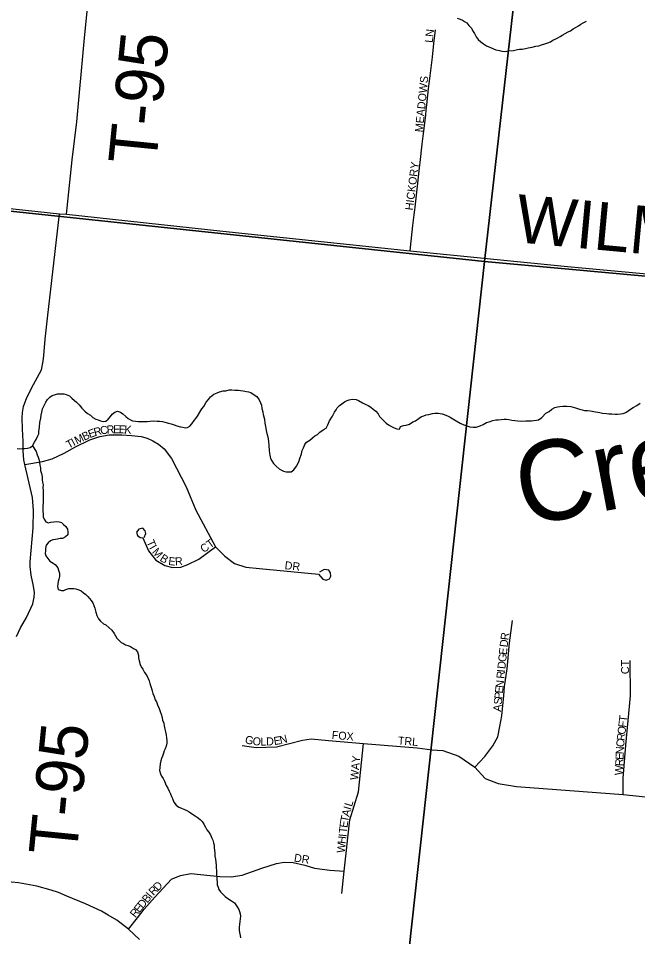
# Model space of a CAD drawing. Extents: x 0 to 1064, y 0 to 440.
# Drawn here: x 283.17 to 294.9, y 219.61 to 236.99 of the extents above; entities that cross this region are included whole.
import ezdxf

# ---------------------------------------------------------------- set-up
doc = ezdxf.new("R2010")
doc.units = 0
for name, color, linetype in [('GM_X_County_Road', 7, 'Continuous'), ('GM_X_County_Road_Text', 7, 'Continuous'), ('GM_X_Minor_River', 7, 'Continuous'), ('GM_X_Minor_River_Text', 7, 'Continuous'), ('GM_X_Section', 7, 'Continuous'), ('GM_X_State_Route', 7, 'Continuous'), ('GM_X_Township_Road', 7, 'Continuous'), ('GM_X_Township_Road_Text', 7, 'Continuous'), ('GM_X_Township_Subdivision', 7, 'Continuous'), ('GM_X_Township_Subdivision_Text', 7, 'Continuous')]:
    doc.layers.add(name, color=color, linetype=linetype)

msp = doc.modelspace()

# ---------------------------------------------------------------- linework, layer by layer
at = {"layer": 'GM_X_County_Road'}
msp.add_lwpolyline([(274.262, 234.275), (276.693, 234.024), (277.656, 233.944), (277.968, 233.935), (278.404, 233.944), (278.629, 233.958), (278.805, 233.962), (278.967, 233.951), (279.107, 233.934), (279.215, 233.911), (279.382, 233.88), (279.816, 233.791), (280.144, 233.723), (280.379, 233.683), (280.577, 233.653), (280.9, 233.612), (281.568, 233.537), (282.602, 233.435), (283.954, 233.294), (284.085, 233.288), (287.048, 232.962), (290.596, 232.591), (293.572, 232.295), (307.703, 230.989)], dxfattribs=at)
at = {"layer": 'GM_X_Minor_River'}
for points in [[(291.488, 236.998), (291.542, 236.978), (291.584, 236.958), (291.626, 236.933), (291.667, 236.907), (291.708, 236.857), (291.755, 236.807), (291.778, 236.764), (291.813, 236.708), (291.848, 236.646), (291.882, 236.591), (291.936, 236.547), (291.983, 236.509), (292.043, 236.476), (292.115, 236.444), (292.217, 236.398), (292.29, 236.384), (292.332, 236.37), (292.393, 236.368), (292.46, 236.379), (292.551, 236.388), (292.625, 236.404), (292.668, 236.409), (292.717, 236.413), (292.778, 236.423), (292.827, 236.434), (292.907, 236.45), (292.974, 236.466), (293.029, 236.476), (293.085, 236.493), (293.146, 236.509), (293.202, 236.532), (293.251, 236.548), (293.295, 236.584), (293.344, 236.6), (293.393, 236.623), (293.437, 236.652), (293.487, 236.681), (293.53, 236.71), (293.586, 236.739), (293.629, 236.761), (293.685, 236.796), (293.741, 236.825), (293.785, 236.854), (293.828, 236.883), (293.872, 236.912), (293.934, 236.94)], [(283.152, 228.85), (283.194, 228.843), (283.243, 228.847), (283.292, 228.846), (283.347, 228.856), (283.396, 228.867), (283.44, 228.902), (283.479, 228.967), (283.511, 229.021), (283.543, 229.087), (283.563, 229.129), (283.564, 229.171), (283.573, 229.25), (283.582, 229.341), (283.597, 229.425), (283.605, 229.48), (283.619, 229.534), (283.633, 229.6), (283.66, 229.666), (283.692, 229.726), (283.725, 229.78), (283.769, 229.821), (283.812, 229.85), (283.874, 229.872), (283.917, 229.883), (283.984, 229.887), (284.032, 229.885), (284.081, 229.872), (284.141, 229.846), (284.188, 229.802), (284.235, 229.758), (284.277, 229.726), (284.324, 229.676), (284.377, 229.614), (284.43, 229.557), (284.483, 229.513), (284.537, 229.481), (284.584, 229.437), (284.638, 229.405), (284.686, 229.392), (284.728, 229.372), (284.782, 229.358), (284.831, 229.369), (284.875, 229.404), (284.92, 229.457), (284.951, 229.499), (285.001, 229.534), (285.051, 229.556), (285.105, 229.537), (285.153, 229.505), (285.206, 229.454), (285.253, 229.417), (285.295, 229.391), (285.337, 229.371), (285.391, 229.364), (285.44, 229.362), (285.489, 229.361), (285.544, 229.359), (285.611, 229.363), (285.672, 229.367), (285.739, 229.371), (285.8, 229.369), (285.848, 229.368), (285.903, 229.36), (285.951, 229.346), (286.018, 229.332), (286.066, 229.319), (286.126, 229.298), (286.174, 229.279), (286.247, 229.258), (286.289, 229.251), (286.337, 229.243), (286.38, 229.248), (286.424, 229.271), (286.462, 229.318), (286.506, 229.378), (286.538, 229.419), (286.564, 229.461), (286.609, 229.539)], [(286.609, 229.539), (286.647, 229.598), (286.685, 229.646), (286.731, 229.729), (286.775, 229.776), (286.813, 229.83), (286.876, 229.877), (286.938, 229.905), (286.981, 229.922), (287.055, 229.944), (287.103, 229.942), (287.165, 229.959), (287.219, 229.957), (287.274, 229.955), (287.341, 229.953), (287.383, 229.946), (287.432, 229.938), (287.492, 229.93), (287.535, 229.923), (287.577, 229.91), (287.643, 229.865), (287.69, 229.833), (287.737, 229.771), (287.759, 229.716), (287.782, 229.672), (287.786, 229.605), (287.803, 229.544), (287.813, 229.495), (287.834, 229.404), (287.844, 229.33), (287.859, 229.233), (287.87, 229.19), (287.88, 229.135), (287.896, 229.068), (287.912, 228.982), (287.916, 228.909), (287.925, 228.812), (287.929, 228.763), (287.934, 228.72), (287.95, 228.659), (287.973, 228.616), (288.008, 228.566), (288.055, 228.516), (288.114, 228.466), (288.156, 228.44), (288.198, 228.421), (288.246, 228.407), (288.295, 228.406), (288.338, 228.41), (288.394, 228.445), (288.445, 228.516), (288.484, 228.594), (288.504, 228.66), (288.537, 228.75), (288.552, 228.811), (288.572, 228.859), (288.598, 228.924), (288.63, 228.966), (288.692, 229.007), (288.742, 229.048), (288.792, 229.089), (288.842, 229.117), (288.886, 229.159), (288.948, 229.205), (289.004, 229.234), (289.037, 229.3), (289.069, 229.371), (289.121, 229.461), (289.16, 229.539), (289.192, 229.58), (289.212, 229.622), (289.256, 229.663), (289.299, 229.698), (289.349, 229.733), (289.399, 229.756), (289.442, 229.773), (289.497, 229.783), (289.57, 229.775), (289.618, 229.761), (289.69, 229.717), (289.744, 229.691), (289.798, 229.665), (289.851, 229.633), (289.893, 229.595), (289.946, 229.557), (289.987, 229.507), (290.016, 229.458), (290.057, 229.414), (290.098, 229.37), (290.14, 229.332), (290.187, 229.3), (290.241, 229.268), (290.295, 229.242), (290.343, 229.223), (290.392, 229.215), (290.411, 229.263), (290.467, 229.286), (290.522, 229.29), (290.584, 229.313), (290.646, 229.353), (290.695, 229.376)], [(290.695, 229.376), (290.764, 229.422), (290.808, 229.457), (290.851, 229.468), (290.9, 229.485), (290.949, 229.496), (291.016, 229.512), (291.065, 229.516), (291.126, 229.52), (291.199, 229.506), (291.241, 229.493), (291.313, 229.46), (291.355, 229.441), (291.403, 229.409), (291.469, 229.376), (291.54, 229.332), (291.612, 229.299), (291.666, 229.279), (291.727, 229.259), (291.787, 229.251), (291.842, 229.255), (291.922, 229.277), (291.978, 229.306), (292.04, 229.34), (292.089, 229.357), (292.163, 229.379), (292.218, 229.39), (292.261, 229.394), (292.316, 229.399), (292.377, 229.403), (292.419, 229.402), (292.462, 229.4), (292.522, 229.386), (292.577, 229.378), (292.637, 229.371), (292.71, 229.368), (292.784, 229.372), (292.839, 229.376), (292.893, 229.375), (292.936, 229.379), (292.985, 229.384), (293.028, 229.395), (293.09, 229.435), (293.166, 229.518), (293.228, 229.547), (293.278, 229.594), (293.334, 229.628), (293.383, 229.639), (293.432, 229.644), (293.487, 229.648), (293.56, 229.652), (293.639, 229.643), (293.724, 229.622), (293.802, 229.596), (293.856, 229.582), (293.898, 229.568), (293.953, 229.567), (294.002, 229.565), (294.044, 229.558), (294.105, 229.544), (294.147, 229.536), (294.189, 229.529), (294.238, 229.521), (294.311, 229.513), (294.359, 229.506), (294.414, 229.504), (294.475, 229.502), (294.523, 229.5), (294.578, 229.505), (294.627, 229.509), (294.683, 229.532), (294.726, 229.561), (294.77, 229.596), (294.82, 229.625), (294.888, 229.665), (294.95, 229.706)], [(283.44, 228.902), (283.509, 228.79), (283.532, 228.729), (283.549, 228.686), (283.565, 228.631), (283.576, 228.588), (283.58, 228.533), (283.591, 228.484), (283.595, 228.435), (283.611, 228.374), (283.622, 228.313), (283.626, 228.258), (283.63, 228.21), (283.641, 228.161), (283.639, 228.106), (283.644, 228.063), (283.642, 228.009), (283.646, 227.954), (283.645, 227.912), (283.643, 227.857), (283.642, 227.815), (283.64, 227.772), (283.638, 227.718), (283.637, 227.663), (283.641, 227.608), (283.645, 227.553), (283.662, 227.51), (283.691, 227.461), (283.745, 227.441), (283.788, 227.452), (283.843, 227.462), (283.892, 227.467), (283.947, 227.459), (283.989, 227.446), (284.03, 227.408), (284.071, 227.37), (284.106, 227.32), (284.111, 227.272), (284.109, 227.217), (284.065, 227.176), (284.009, 227.147), (283.967, 227.143), (283.917, 227.132), (283.875, 227.127), (283.826, 227.117), (283.783, 227.1), (283.739, 227.065), (283.701, 227.017), (283.686, 226.957), (283.685, 226.914), (283.683, 226.86), (283.694, 226.817), (283.729, 226.767), (283.77, 226.718), (283.83, 226.679), (283.871, 226.654), (283.918, 226.591), (283.935, 226.548), (283.951, 226.487), (283.955, 226.426), (283.941, 226.372), (283.928, 226.33), (283.92, 226.288), (283.912, 226.233), (283.929, 226.178), (283.989, 226.158), (284.032, 226.163), (284.075, 226.18), (284.13, 226.196), (284.173, 226.201), (284.222, 226.2), (284.264, 226.192), (284.318, 226.172), (284.36, 226.153), (284.408, 226.115), (284.449, 226.083), (284.491, 226.045), (284.555, 225.971), (284.584, 225.927), (284.601, 225.878), (284.623, 225.823), (284.639, 225.749), (284.662, 225.688), (284.69, 225.626), (284.731, 225.577), (284.784, 225.532), (284.832, 225.507), (284.885, 225.462), (284.944, 225.406), (284.991, 225.344), (285.037, 225.257), (285.078, 225.22), (285.12, 225.176), (285.162, 225.156), (285.203, 225.131), (285.246, 225.117), (285.3, 225.097), (285.353, 225.065), (285.395, 225.046)], [(285.395, 225.046), (285.43, 224.996), (285.446, 224.929), (285.451, 224.886), (285.461, 224.831), (285.483, 224.758), (285.5, 224.715), (285.529, 224.671), (285.564, 224.61), (285.604, 224.548), (285.65, 224.449), (285.666, 224.4), (285.694, 224.302), (285.71, 224.259), (285.721, 224.21), (285.744, 224.155), (285.766, 224.093), (285.789, 224.05), (285.811, 223.995), (285.84, 223.927), (285.862, 223.872), (285.879, 223.817), (285.895, 223.755), (285.905, 223.706), (285.928, 223.645), (285.938, 223.596), (285.948, 223.535), (285.959, 223.486), (285.975, 223.425), (285.979, 223.364), (285.984, 223.321), (285.988, 223.267), (285.974, 223.212), (285.954, 223.164), (285.935, 223.123), (285.921, 223.08), (285.901, 223.026), (285.887, 222.978), (285.874, 222.936), (285.86, 222.876), (285.851, 222.809), (285.849, 222.749), (285.866, 222.687), (285.883, 222.644), (285.918, 222.601), (285.94, 222.552), (285.974, 222.466), (286.003, 222.416), (286.031, 222.361), (286.054, 222.311), (286.071, 222.262), (286.094, 222.219), (286.116, 222.151), (286.163, 222.095), (286.21, 222.057), (286.264, 222.038), (286.318, 222.012), (286.366, 221.992), (286.408, 221.966), (286.456, 221.935), (286.522, 221.896), (286.563, 221.87), (286.617, 221.826), (286.652, 221.783), (286.687, 221.733), (286.721, 221.677), (286.744, 221.628), (286.779, 221.584), (286.814, 221.535), (286.836, 221.473), (286.859, 221.43), (286.87, 221.381), (286.881, 221.338), (286.885, 221.29), (286.89, 221.241), (286.894, 221.186), (286.898, 221.131), (286.908, 221.07), (286.913, 221.016), (286.923, 220.961), (286.921, 220.906), (286.926, 220.857), (286.924, 220.815), (286.929, 220.772), (286.933, 220.705), (286.936, 220.626), (286.941, 220.584), (286.958, 220.541), (286.969, 220.498), (287.004, 220.454), (287.051, 220.404), (287.092, 220.366), (287.158, 220.316), (287.211, 220.284), (287.265, 220.246), (287.317, 220.171), (287.352, 220.122), (287.363, 220.079), (287.374, 220.036), (287.384, 219.993), (287.377, 219.945)], [(287.377, 219.945), (287.369, 219.89), (287.361, 219.836), (287.353, 219.782), (287.357, 219.727), (287.362, 219.684), (287.372, 219.629), (287.383, 219.58)]]:
    msp.add_lwpolyline(points, dxfattribs=at)
at = {"layer": 'GM_X_Section'}
for points in [[(277.718, 251.02), (278.753, 250.922), (293.94, 249.48), (292.003, 232.393), (276.183, 234.07)], [(295.423, 249.38), (309.214, 248.091), (307.602, 230.968), (292.003, 232.393), (293.94, 249.48)], [(292.003, 232.393), (290.417, 217.941), (274.783, 219.463), (276.183, 234.07)], [(292.003, 232.393), (307.602, 230.968), (306.101, 216.441), (290.417, 217.941)]]:
    msp.add_lwpolyline(points, close=True, dxfattribs=at)
at = {"layer": 'GM_X_State_Route'}
msp.add_lwpolyline([(285.467, 219.551), (285.26, 219.748), (285.041, 219.916), (284.874, 220.015), (284.749, 220.086), (284.446, 220.225), (284.094, 220.371), (283.935, 220.439), (283.794, 220.487), (283.522, 220.564), (283.176, 220.624), (282.641, 220.677)], dxfattribs=at)
at = {"layer": 'GM_X_Township_Road'}
for points in [[(284.085, 233.288), (284.195, 234.318), (284.282, 235.038), (284.423, 236.557), (284.648, 238.859)], [(283.137, 225.29), (283.211, 225.453), (283.328, 225.65), (283.449, 225.907), (283.475, 226.033), (283.477, 226.12), (283.458, 226.245), (283.416, 226.452), (283.396, 226.614), (283.399, 226.7), (283.456, 227.348), (283.458, 227.677), (283.441, 227.923), (283.298, 228.547), (283.277, 228.633), (283.267, 228.805), (283.262, 228.991), (283.253, 229.215), (283.245, 229.427), (283.252, 229.528), (283.272, 229.643), (283.331, 229.814), (283.46, 230.059), (283.609, 230.338), (283.642, 230.504), (283.653, 230.608), (283.678, 230.917), (283.724, 231.319), (283.954, 233.294)]]:
    msp.add_lwpolyline(points, dxfattribs=at)
at = {"layer": 'GM_X_Township_Subdivision'}
for points in [[(290.596, 232.591), (290.616, 232.773), (290.648, 233.072), (290.659, 233.172), (290.664, 233.222), (290.67, 233.271), (290.682, 233.371), (290.687, 233.421), (290.733, 233.818), (290.773, 234.167), (290.784, 234.267), (290.824, 234.615), (290.83, 234.665), (290.842, 234.764), (290.889, 235.162), (290.901, 235.261), (290.912, 235.36), (290.945, 235.659), (290.957, 235.758), (290.973, 235.908), (291.018, 236.257), (291.046, 236.519), (291.073, 236.78)], [(283.298, 228.547), (283.628, 228.6), (283.815, 228.651), (284.041, 228.761), (284.256, 228.881), (284.525, 229.013), (284.719, 229.079), (284.895, 229.106), (285.133, 229.108), (285.315, 229.097), (285.498, 229.077), (285.611, 229.043), (285.722, 228.997), (285.826, 228.933), (285.935, 228.841), (286.075, 228.66), (286.35, 228.123), (286.533, 227.684), (286.905, 226.989), (287.083, 226.813), (287.266, 226.673), (287.482, 226.6), (287.738, 226.577), (288.86, 226.472), (288.938, 226.372), (289.005, 226.355), (289.069, 226.384), (289.09, 226.429), (289.088, 226.495), (289.052, 226.548), (288.968, 226.557), (288.876, 226.507)], [(285.554, 227.165), (285.587, 227.241), (285.577, 227.293), (285.53, 227.343), (285.456, 227.324), (285.414, 227.267), (285.432, 227.201), (285.478, 227.165), (285.53, 227.156), (285.637, 226.911), (285.779, 226.733), (285.945, 226.633), (286.095, 226.597), (286.249, 226.604), (286.383, 226.65), (286.589, 226.752), (286.905, 226.989)], [(291.822, 222.814), (292.008, 223.019), (292.161, 223.216), (292.254, 223.387), (292.294, 223.584), (292.329, 223.787), (292.367, 224.17), (292.381, 224.341), (292.431, 224.677), (292.477, 225.169), (292.532, 225.589)], [(294.63, 222.296), (294.63, 222.608), (294.679, 223.234), (294.769, 224.164), (294.763, 224.836)], [(287.413, 223.227), (287.675, 223.188), (288.066, 223.199), (288.554, 223.329), (288.722, 223.349), (289.05, 223.322), (289.709, 223.266), (290.727, 223.181), (291.014, 223.144), (291.214, 223.129), (291.515, 223.025), (291.822, 222.814), (292.013, 222.602), (292.26, 222.506), (292.607, 222.451), (294.63, 222.296), (296.562, 222.098)], [(289.298, 220.424), (289.346, 220.843), (289.455, 221.82), (289.615, 222.346), (289.709, 223.266)], [(285.26, 219.748), (285.433, 219.959), (285.558, 220.127), (285.76, 220.356), (286.077, 220.695), (286.247, 220.761), (286.441, 220.8), (286.989, 220.742), (287.202, 220.736), (287.411, 220.772), (287.783, 220.902), (288.062, 220.988), (288.207, 221.014), (288.377, 221.007), (288.599, 220.956), (288.785, 220.904), (289.071, 220.862), (289.346, 220.843)]]:
    msp.add_lwpolyline(points, dxfattribs=at)

# ---------------------------------------------------------------- texts
at = {"layer": 'GM_X_County_Road_Text'}
msp.add_text('WILMINGTON', height=0.9091, rotation=354.7027, dxfattribs=at).set_placement((292.568, 232.759))
at = {"layer": 'GM_X_Minor_River_Text'}
msp.add_text('Creek', height=1.5151, rotation=10.7036, dxfattribs=at).set_placement((292.744, 227.373))
at = {"layer": 'GM_X_Township_Road_Text'}
for rotation, p in [(84.3243, (285.78, 234.198)), (84.3237, (284.273, 221.114))]:
    msp.add_text('T-95', height=0.9091, rotation=rotation, dxfattribs=at).set_placement(p)
at = {"layer": 'GM_X_Township_Subdivision_Text'}
for s, height, rotation, p in [('LN', 0.1515, 83.9934, (291.021, 236.526)), ('MEADOWS', 0.1515, 84.3602, (290.834, 234.832)), ('HICKORY', 0.1515, 82.875, (290.648, 233.352)), ('B', 0.152, 25.1533, (284.422, 228.994)), ('E', 0.152, 20.6903, (284.528, 229.044)), ('R', 0.152, 16.1155, (284.625, 229.08)), ('C', 0.152, 8.9474, (284.735, 229.113)), ('R', 0.152, 3.1825, (284.85, 229.131)), ('E', 0.152, 0.1093, (284.967, 229.137)), ('E', 0.152, 358.1145, (285.073, 229.138)), ('K', 0.152, 356.6541, (285.178, 229.134)), ('T', 0.152, 28.7892, (284.129, 228.841)), ('I', 0.152, 27.8359, (284.222, 228.892)), ('M', 0.152, 26.4673, (284.28, 228.923)), ('T', 0.152, 294.5367, (285.596, 227.079)), ('CT', 0.1515, 36.2589, (286.686, 226.866)), ('I', 0.152, 299.1026, (285.646, 226.971)), ('M', 0.152, 311.0081, (285.698, 226.885)), ('B', 0.152, 328.1, (285.84, 226.733)), ('E', 0.152, 353.0467, (286.008, 226.646)), ('R', 0.152, 4.4633, (286.146, 226.632)), ('DR', 0.1515, 353.9832, (288.212, 226.565)), ('R', 0.152, 82.5225, (292.454, 225.212)), ('D', 0.152, 83.5174, (292.439, 225.08)), ('E', 0.152, 84.173, (292.424, 224.935)), ('G', 0.152, 84.1546, (292.411, 224.802)), ('CT', 0.1515, 90, (294.741, 224.576)), ('D', 0.152, 84.1804, (292.397, 224.669)), ('R', 0.152, 84.1855, (292.378, 224.483)), ('I', 0.152, 84.1328, (292.39, 224.603)), ('E', 0.152, 84.1585, (292.35, 224.205)), ('N', 0.152, 84.1546, (292.361, 224.311)), ('P', 0.152, 84.1698, (292.339, 224.099)), ('A', 0.152, 84.1763, (292.315, 223.86)), ('S', 0.152, 84.1585, (292.328, 223.993)), ('T', 0.152, 83.3732, (294.698, 223.665)), ('F', 0.152, 83.3732, (294.686, 223.559)), ('FOX', 0.1515, 355.4883, (289.105, 223.351)), ('R', 0.152, 83.4774, (294.657, 223.307)), ('O', 0.152, 83.3629, (294.67, 223.426)), ('G', 0.152, 347.1037, (287.456, 223.271)), ('O', 0.152, 352.9716, (287.603, 223.238)), ('L', 0.152, 2.4034, (287.762, 223.221)), ('D', 0.152, 2.274, (287.869, 223.225)), ('E', 0.152, 9.1789, (288.022, 223.232)), ('N', 0.152, 13.9549, (288.141, 223.252)), ('TRL', 0.1515, 355.6039, (290.358, 223.245)), ('C', 0.152, 84.9177, (294.646, 223.189)), ('N', 0.152, 87.2009, (294.64, 223.057)), ('WAY', 0.1515, 84.8014, (289.608, 222.566)), ('R', 0.152, 87.3037, (294.629, 222.831)), ('E', 0.152, 87.2945, (294.635, 222.951)), ('W', 0.152, 87.3089, (294.621, 222.658)), ('I', 0.152, 73.497, (289.472, 221.994)), ('L', 0.152, 73.497, (289.491, 222.058)), ('T', 0.152, 78.7767, (289.418, 221.764)), ('A', 0.152, 75.2569, (289.439, 221.866)), ('E', 0.152, 82.2965, (289.405, 221.66)), ('I', 0.152, 84.0564, (289.387, 221.489)), ('T', 0.152, 84.0564, (289.394, 221.556)), ('W', 0.152, 84.0564, (289.355, 221.184)), ('H', 0.152, 84.0564, (289.373, 221.357)), ('DR', 0.1515, 351.0215, (288.387, 221.029)), ('R', 0.152, 46.2364, (285.733, 220.374)), ('D', 0.152, 45.1545, (285.816, 220.46)), ('B', 0.152, 50.6856, (285.617, 220.231)), ('I', 0.152, 50.693, (285.693, 220.324)), ('E', 0.152, 50.6702, (285.465, 220.046)), ('D', 0.152, 50.6568, (285.532, 220.128)), ('R', 0.152, 50.6764, (285.389, 219.953))]:
    msp.add_text(s, height=height, rotation=rotation, dxfattribs=at).set_placement(p)

doc.saveas('drawing.dxf')
